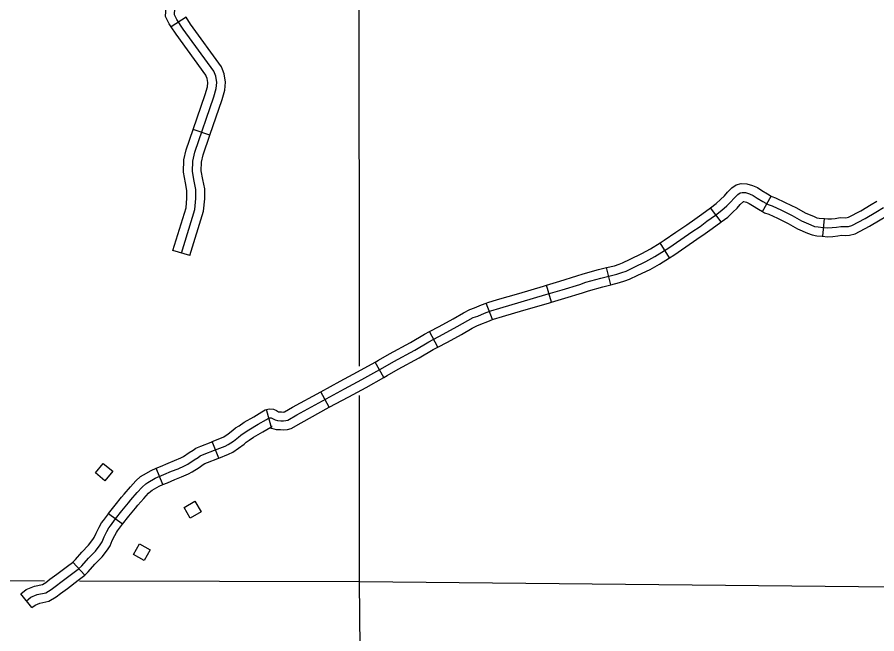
# Model space of a CAD drawing. Extents: x -19 to 366, y -4 to 359.
# Drawn here: x 136.836 to 138.218, y 202.004 to 202.996 of the extents above; entities that cross this region are included whole.
import ezdxf

# ---------------------------------------------------------------- set-up
doc = ezdxf.new("R2010")
doc.units = 0
for name, color, linetype in [('21', 7, 'Continuous'), ('R_Axis Annot', 7, 'Continuous'), ('R_ROW Annot', 7, 'Continuous'), ('Sheet Fence', 7, 'Continuous'), ('T_Indications', 7, 'Continuous')]:
    doc.layers.add(name, color=color, linetype=linetype)

msp = doc.modelspace()

# ---------------------------------------------------------------- linework, layer by layer
at = {"layer": '21'}
for points in [[(136.9745, 202.2782), (136.9896, 202.2656), (136.9769, 202.2504), (136.9618, 202.263)], [(137.1315, 202.2002), (137.1143, 202.1904), (137.1046, 202.2076), (137.1217, 202.2174)], [(137.0229, 202.132), (137.0328, 202.149), (137.0499, 202.1391), (137.04, 202.1221)]]:
    msp.add_lwpolyline(points, close=True, dxfattribs=at)
at = {"layer": 'R_Axis Annot'}
for points in [[(137.3861, 202.4345), (137.3855, 203.0998)], [(137.3863, 202.0879), (137.3861, 202.3872)], [(136.8799, 202.0889), (136.3848, 202.09)], [(137.3863, 202.0879), (136.9362, 202.0888)], [(138.348, 202.0783), (137.3863, 202.0879)], [(137.3926, 201.4468), (137.3863, 202.0879)]]:
    msp.add_lwpolyline(points, dxfattribs=at)
at = {"layer": 'R_ROW Annot'}
for p, q in [((138.0336, 202.6833), (138.0476, 202.708)), ((137.9675, 202.6665), (137.9505, 202.6893)), ((138.1309, 202.6434), (138.1336, 202.6717)), ((137.8844, 202.6089), (137.8693, 202.6329)), ((137.79, 202.5653), (137.7831, 202.5929)), ((137.6947, 202.5374), (137.6865, 202.5646)), ((137.6, 202.5095), (137.5895, 202.5359)), ((137.5123, 202.4652), (137.4989, 202.4903)), ((137.4253, 202.4164), (137.4115, 202.4412)), ((137.3375, 202.3684), (137.3239, 202.3933)), ((137.2443, 202.3374), (137.2366, 202.3647)), ((137.1603, 202.2868), (137.1496, 202.3132)), ((137.0704, 202.2442), (137.0595, 202.2704)), ((137.0054, 202.1805), (136.9826, 202.1973)), ((136.9446, 202.0986), (136.9255, 202.1196)), ((136.8597, 202.0464), (136.8421, 202.0687))]:
    msp.add_line(p, q, dxfattribs=at)
for points in [[(137.9505, 202.6893), (137.9596, 202.6961), (137.9665, 202.7025), (137.9726, 202.7086), (137.9777, 202.7141), (137.9848, 202.7212), (137.9917, 202.7262), (137.9998, 202.7281), (138.0089, 202.7275), (138.0177, 202.7248), (138.0256, 202.7215), (138.0329, 202.7167), (138.0417, 202.7114), (138.0476, 202.708)], [(136.8509, 202.0576), (136.8578, 202.063), (136.8681, 202.0673), (136.8819, 202.07), (136.8905, 202.0753), (136.897, 202.0806), (136.9084, 202.0888), (136.9254, 202.1018), (136.9339, 202.1081), (136.94, 202.1137), (136.9506, 202.1258), (136.9617, 202.1374), (136.9695, 202.1475), (136.9727, 202.1524), (136.9758, 202.1603), (136.9804, 202.1688), (136.9836, 202.1749), (136.9861, 202.1781), (136.9943, 202.1893), (137.0044, 202.2021), (137.015, 202.215), (137.0188, 202.2199), (137.029, 202.2313), (137.0368, 202.2402), (137.0427, 202.2455), (137.0462, 202.2474), (137.058, 202.2544), (137.0719, 202.2602), (137.0842, 202.2656), (137.0947, 202.2697), (137.1051, 202.2746), (137.1103, 202.2771), (137.1205, 202.2838), (137.127, 202.288), (137.1302, 202.2903), (137.1364, 202.2931), (137.1532, 202.2993), (137.1701, 202.3062), (137.1754, 202.3085), (137.1835, 202.3141), (137.1917, 202.3205), (137.1956, 202.3237), (137.201, 202.3272), (137.2083, 202.3324), (137.2235, 202.3411), (137.2366, 202.3489), (137.2401, 202.3509), (137.2422, 202.3515), (137.2445, 202.3513), (137.2466, 202.3505), (137.2506, 202.3481), (137.2544, 202.3471), (137.26, 202.3469), (137.2643, 202.3465), (137.268, 202.347), (137.2712, 202.3477), (137.2854, 202.3561), (137.3621, 202.398), (137.39, 202.413), (137.4235, 202.4317), (137.4412, 202.442), (137.475, 202.4604), (137.4977, 202.4735), (137.5208, 202.4859), (137.5434, 202.4981), (137.5603, 202.5079), (137.569, 202.5126), (137.5762, 202.5151), (137.5873, 202.5198), (137.597, 202.5236), (137.6119, 202.5279), (137.6461, 202.538), (137.6859, 202.5496), (137.7121, 202.5575), (137.7401, 202.566), (137.7498, 202.5695), (137.7738, 202.5759), (137.7999, 202.5824), (137.808, 202.585), (137.8145, 202.5874), (137.8275, 202.5936), (137.8465, 202.6028), (137.8609, 202.6109), (137.8833, 202.625), (137.9028, 202.638), (137.9204, 202.6503), (137.9336, 202.6592), (137.9445, 202.6675), (137.9585, 202.6775), (137.9687, 202.6851), (137.9763, 202.6923), (137.9828, 202.6987), (137.988, 202.7043), (137.994, 202.7104), (137.9977, 202.7131), (138.001, 202.7138), (138.0063, 202.7135)], [(138.0063, 202.7135), (138.0129, 202.7114), (138.0189, 202.7089), (138.0254, 202.7047), (138.0345, 202.6991), (138.043, 202.6943), (138.0495, 202.6922), (138.0643, 202.6851), (138.0816, 202.6765), (138.0963, 202.6683), (138.1116, 202.6617), (138.1176, 202.6593), (138.1231, 202.6584), (138.1311, 202.6576), (138.1384, 202.6569), (138.1456, 202.6572), (138.1528, 202.658), (138.1596, 202.6591), (138.1676, 202.659), (138.1718, 202.6591), (138.1774, 202.6606), (138.1987, 202.6719), (138.2158, 202.682), (138.2284, 202.6895)], [(138.0476, 202.708), (138.0487, 202.7074), (138.0548, 202.7054), (138.0705, 202.6978), (138.0882, 202.689), (138.1025, 202.6811), (138.117, 202.6749), (138.1214, 202.6731), (138.1249, 202.6725), (138.1325, 202.6718), (138.1336, 202.6717)], [(137.9675, 202.6665), (137.9779, 202.6742), (137.9862, 202.682), (137.993, 202.6888), (137.9982, 202.6945), (138.0032, 202.6994), (138.0037, 202.6994), (138.008, 202.6981), (138.0122, 202.6963), (138.0178, 202.6927), (138.0273, 202.6869), (138.0336, 202.6833)], [(138.1336, 202.6717), (138.1389, 202.6712), (138.1445, 202.6713), (138.1508, 202.6721), (138.1585, 202.6734), (138.1676, 202.6732), (138.1697, 202.6733), (138.1721, 202.6739), (138.1918, 202.6843), (138.2085, 202.6942), (138.2175, 202.6996)], [(137.8693, 202.6329), (137.8756, 202.6369), (137.8948, 202.6498), (137.9124, 202.662), (137.9253, 202.6708), (137.9361, 202.6789), (137.9501, 202.689), (137.9505, 202.6893)], [(138.0336, 202.6833), (138.0372, 202.6813), (138.0442, 202.679), (138.0581, 202.6723), (138.075, 202.6639), (138.09, 202.6555), (138.1061, 202.6486), (138.1138, 202.6455), (138.1213, 202.6443), (138.1298, 202.6435), (138.1309, 202.6434)], [(137.8844, 202.6089), (137.8911, 202.6131), (137.9108, 202.6263), (137.9284, 202.6386), (137.9419, 202.6477), (137.953, 202.6561), (137.9669, 202.6661), (137.9675, 202.6665)], [(138.1309, 202.6434), (138.138, 202.6427), (138.1466, 202.643), (138.1549, 202.644), (138.1606, 202.6449), (138.1677, 202.6448), (138.1739, 202.645), (138.1826, 202.6473), (138.2057, 202.6595), (138.223, 202.6698), (138.2321, 202.6752)], [(137.7831, 202.5929), (137.796, 202.5961), (137.8034, 202.5985), (137.809, 202.6005), (137.8214, 202.6064), (137.8399, 202.6154), (137.8536, 202.6231), (137.8693, 202.6329)], [(137.79, 202.5653), (137.8038, 202.5688), (137.8126, 202.5716), (137.8201, 202.5743), (137.8337, 202.5808), (137.8531, 202.5902), (137.8681, 202.5987), (137.8844, 202.6089)], [(137.6865, 202.5646), (137.708, 202.5711), (137.7356, 202.5796), (137.7456, 202.583), (137.7702, 202.5897), (137.7831, 202.5929)], [(137.5895, 202.5359), (137.5923, 202.537), (137.6079, 202.5416), (137.6421, 202.5516), (137.6818, 202.5632), (137.6865, 202.5646)], [(137.6947, 202.5374), (137.7162, 202.5439), (137.7445, 202.5525), (137.754, 202.5559), (137.7774, 202.5622), (137.79, 202.5653)], [(137.4989, 202.4903), (137.5141, 202.4984), (137.5365, 202.5105), (137.5534, 202.5203), (137.5633, 202.5256), (137.5711, 202.5284), (137.582, 202.5329), (137.5895, 202.5359)], [(137.6, 202.5095), (137.6016, 202.5101), (137.6159, 202.5143), (137.6501, 202.5244), (137.6899, 202.536), (137.6947, 202.5374)], [(137.5123, 202.4652), (137.5276, 202.4734), (137.5503, 202.4857), (137.5672, 202.4955), (137.5748, 202.4996), (137.5813, 202.5019), (137.5927, 202.5066), (137.6, 202.5095)], [(137.4115, 202.4412), (137.4165, 202.4441), (137.4342, 202.4544), (137.4681, 202.4728), (137.4908, 202.4859), (137.4989, 202.4903)], [(137.4253, 202.4164), (137.4306, 202.4194), (137.4481, 202.4297), (137.482, 202.448), (137.5046, 202.4611), (137.5123, 202.4652)], [(137.3239, 202.3933), (137.3553, 202.4105), (137.3832, 202.4255), (137.4115, 202.4412)], [(137.3375, 202.3684), (137.3688, 202.3855), (137.3969, 202.4005), (137.4253, 202.4164)], [(137.2366, 202.3647), (137.2408, 202.3659), (137.2478, 202.3653), (137.2529, 202.3633), (137.2562, 202.3613), (137.2566, 202.3612), (137.2609, 202.361), (137.264, 202.3608), (137.2654, 202.3609), (137.2659, 202.3611), (137.2784, 202.3684), (137.3239, 202.3933)], [(137.1496, 202.3132), (137.1645, 202.3192), (137.1684, 202.321), (137.1751, 202.3256), (137.1828, 202.3316), (137.1872, 202.3353), (137.193, 202.3389), (137.2006, 202.3444), (137.2164, 202.3533), (137.2294, 202.3611), (137.2346, 202.3641), (137.2366, 202.3647)], [(137.242, 202.3367), (137.245, 202.335), (137.2522, 202.3329), (137.2591, 202.3327), (137.2647, 202.3322), (137.2706, 202.333), (137.2765, 202.3344), (137.2924, 202.3437), (137.3375, 202.3684)], [(137.1603, 202.2868), (137.1757, 202.2931), (137.1824, 202.2961), (137.1919, 202.3027), (137.2006, 202.3094), (137.204, 202.3122), (137.2089, 202.3154), (137.216, 202.3204), (137.2307, 202.3288), (137.2438, 202.3366), (137.2457, 202.3378), (137.2443, 202.3374)], [(137.0595, 202.2704), (137.0663, 202.2732), (137.0787, 202.2787), (137.0891, 202.2828), (137.099, 202.2874), (137.1033, 202.2895), (137.1127, 202.2956), (137.119, 202.2997), (137.123, 202.3026), (137.131, 202.3062), (137.148, 202.3125), (137.1496, 202.3132)], [(137.0704, 202.2442), (137.0775, 202.2471), (137.0896, 202.2525), (137.1003, 202.2566), (137.1112, 202.2617), (137.1173, 202.2647), (137.1283, 202.2719), (137.1351, 202.2763), (137.1374, 202.278), (137.1418, 202.2799), (137.1583, 202.286), (137.1603, 202.2868)], [(136.9826, 202.1973), (136.983, 202.1979), (136.9933, 202.211), (137.0039, 202.2238), (137.0079, 202.229), (137.0184, 202.2407), (137.0267, 202.2502), (137.0344, 202.2572), (137.0392, 202.2598), (137.0516, 202.2671), (137.0595, 202.2704)], [(137.0054, 202.1805), (137.0056, 202.1807), (137.0154, 202.1932), (137.0261, 202.2061), (137.0298, 202.2109), (137.0397, 202.2219), (137.047, 202.2302), (137.0509, 202.2338), (137.0532, 202.2351), (137.0644, 202.2417), (137.0704, 202.2442)], [(136.9255, 202.1196), (136.9299, 202.1236), (136.9401, 202.1354), (136.9509, 202.1466), (136.9579, 202.1557), (136.96, 202.159), (136.963, 202.1663), (136.9679, 202.1755), (136.9716, 202.1825), (136.9747, 202.1867), (136.9826, 202.1973)], [(136.9446, 202.0986), (136.9502, 202.1037), (136.9611, 202.1162), (136.9725, 202.1281), (136.9811, 202.1393), (136.9854, 202.1458), (136.9887, 202.1543), (136.9929, 202.1621), (136.9956, 202.1672), (136.9975, 202.1696), (137.0054, 202.1805)], [(136.8421, 202.0687), (136.8506, 202.0754), (136.864, 202.0809), (136.8766, 202.0834), (136.8822, 202.0869), (136.8884, 202.0919), (136.8999, 202.1002), (136.9169, 202.1132), (136.9249, 202.1191), (136.9255, 202.1196)], [(136.8597, 202.0464), (136.8651, 202.0506), (136.8723, 202.0536), (136.8872, 202.0566), (136.8987, 202.0637), (136.9057, 202.0693), (136.9168, 202.0774), (136.9339, 202.0904), (136.9429, 202.097), (136.9446, 202.0986)]]:
    msp.add_lwpolyline(points, dxfattribs=at)
at = {"layer": 'Sheet Fence'}
for points in [[(139.4406, 1.5315), (139.2511, 10.1473), (139.0608, 18.7633), (138.8699, 27.3793), (138.6784, 35.9956), (138.4861, 44.6119), (138.2932, 53.2285), (138.0997, 61.8451), (137.9055, 70.4619), (137.7106, 79.0789), (137.5151, 87.6959), (137.319, 96.3132), (137.1221, 104.9306), (136.9247, 113.5481), (136.7265, 122.1658), (136.5278, 130.7836), (136.3283, 139.4016), (136.1282, 148.0197), (135.9275, 156.6379), (135.7261, 165.2564), (135.5241, 173.8749), (135.3214, 182.4936), (135.1181, 191.1125), (134.9141, 199.7315), (134.7095, 208.3506), (134.5043, 216.9699), (134.2984, 225.5894), (134.0919, 234.209), (133.8847, 242.8288), (133.6769, 251.4487), (133.4685, 260.0687), (133.2594, 268.6889), (133.0497, 277.3093), (132.8393, 285.9298), (132.6283, 294.5504), (132.4167, 303.1713), (132.2044, 311.7922), (131.9916, 320.4133), (131.778, 329.0346), (131.5639, 337.656), (131.3491, 346.2776)], [(0, 198.1326), (7.1014, 198.137), (14.2028, 198.1503), (21.3042, 198.1724), (28.4055, 198.2034), (35.5068, 198.2433), (42.6081, 198.292), (49.7092, 198.3496), (56.8103, 198.4161), (63.9113, 198.4913), (71.0123, 198.5755), (78.1131, 198.6685), (85.2137, 198.7704), (92.3143, 198.8811), (99.4147, 199.0007), (106.5149, 199.1291), (113.615, 199.2664), (120.7149, 199.4126), (127.8146, 199.5676), (134.9141, 199.7315), (142.0135, 199.9042), (149.1125, 200.0858), (156.2114, 200.2762), (163.31, 200.4755), (170.4084, 200.6837), (177.5065, 200.9007), (184.6043, 201.1265), (191.7018, 201.3612), (198.799, 201.6048), (205.896, 201.8572), (212.9926, 202.1185), (220.0888, 202.3886), (227.1848, 202.6676), (234.2803, 202.9554), (241.3755, 203.2521), (248.4704, 203.5576), (255.5648, 203.872), (262.6589, 204.1952), (269.7525, 204.5273), (276.8457, 204.8682), (283.9385, 205.218), (291.0309, 205.5766), (298.1228, 205.9441), (305.2142, 206.3204), (312.3051, 206.7056), (319.3956, 207.0996), (326.4856, 207.5024), (333.5751, 207.9141), (340.664, 208.3347)]]:
    msp.add_spline(points, degree=3, dxfattribs=at)
at = {"layer": 'T_Indications'}
for p, q in [((137.1075, 202.9955), (137.0837, 202.98)), ((137.1459, 202.8058), (137.119, 202.815)), ((137.1134, 202.6122), (137.0863, 202.6206))]:
    msp.add_line(p, q, dxfattribs=at)
for points in [[(137.0999, 202.6164), (137.1215, 202.6863), (137.1232, 202.7042), (137.1232, 202.7183), (137.1205, 202.7318), (137.1178, 202.7475), (137.1183, 202.7643), (137.1215, 202.7784), (137.1519, 202.8673), (137.1557, 202.8808), (137.1567, 202.8906), (137.1551, 202.9009), (137.1519, 202.909), (137.1031, 202.9762), (137.0928, 202.9919), (137.089, 202.9995), (137.0896, 203.0093), (137.0961, 203.0217), (137.1075, 203.0429), (137.1183, 203.0667), (137.124, 203.103), (137.1316, 203.1969)], [(137.0837, 202.98), (137.0805, 202.9848), (137.0747, 202.9965), (137.0756, 203.0131), (137.0835, 203.0284), (137.0947, 203.0492), (137.1046, 203.0708), (137.1062, 203.0813)], [(137.1662, 202.9113), (137.1644, 202.9159), (137.1148, 202.9843), (137.1075, 202.9955)], [(137.1399, 202.9008), (137.1393, 202.9021), (137.0914, 202.9682), (137.0837, 202.98)], [(137.119, 202.815), (137.1383, 202.8715), (137.1417, 202.8836), (137.1424, 202.8903), (137.1413, 202.8971), (137.1399, 202.9008)], [(137.1459, 202.8058), (137.1654, 202.8631), (137.1697, 202.8781), (137.1711, 202.8909), (137.1689, 202.9047), (137.1662, 202.9113)], [(137.109, 202.7131), (137.109, 202.7169), (137.1065, 202.7292), (137.1035, 202.7466), (137.1041, 202.7662), (137.1079, 202.7823), (137.119, 202.815)], [(137.1374, 202.7131), (137.1374, 202.7197), (137.1344, 202.7344), (137.132, 202.7485), (137.1324, 202.7625), (137.1352, 202.7745), (137.1459, 202.8058)], [(137.0863, 202.6206), (137.1075, 202.6891), (137.109, 202.7048), (137.109, 202.7131)], [(137.1134, 202.6122), (137.1356, 202.6835), (137.1374, 202.7036), (137.1374, 202.7131)]]:
    msp.add_lwpolyline(points, dxfattribs=at)

doc.saveas('drawing.dxf')
